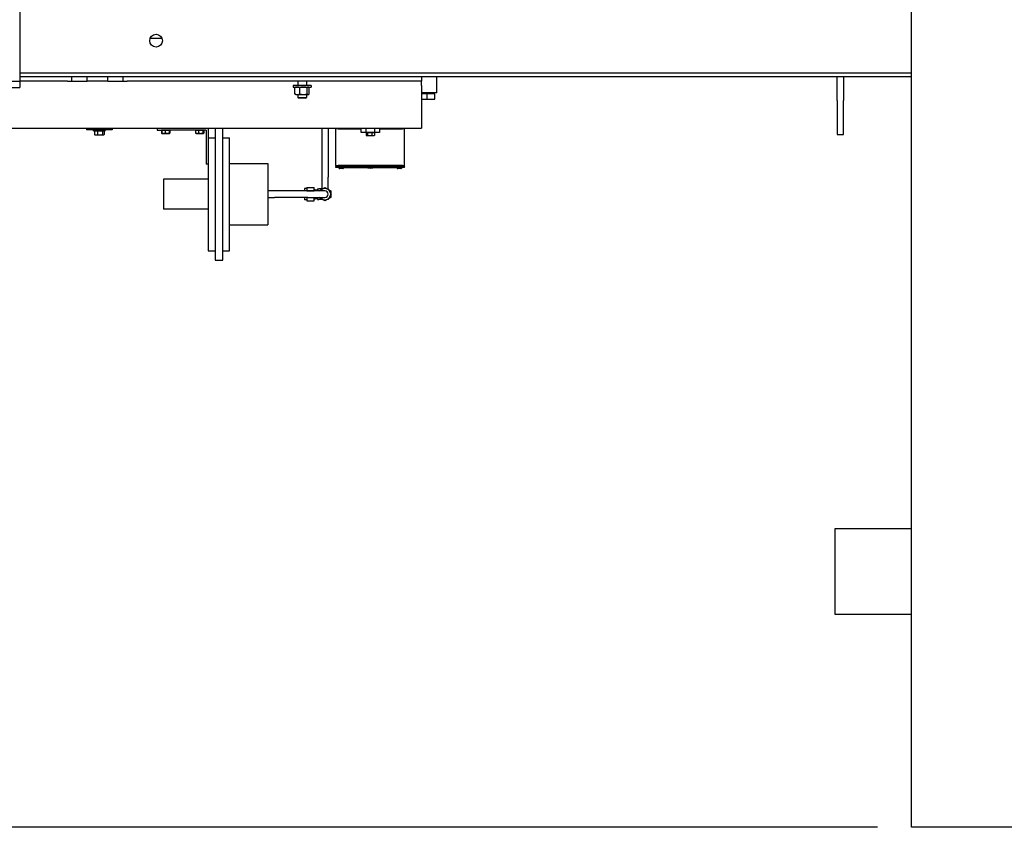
# Model space of a CAD drawing. Header units: inches. Extents: x 24 to 1128, y -69 to 748.
# Tile 316 of 656: x 437 to 495, y 545 to 592. Entities that reach past the tile are written whole.
import ezdxf

# ---------------------------------------------------------------- set-up
doc = ezdxf.new("R2010")
doc.units = ezdxf.units.IN
doc.header["$LTSCALE"] = 32
doc.header["$MEASUREMENT"] = 0
doc.layers.add('Dimension (ANSI)', color=7, linetype='Continuous', lineweight=25)
doc.layers.add('Visible (ANSI)', color=7, linetype='Continuous', lineweight=30)
doc.styles.add('Note Text (ANSI)', font='tahoma.ttf')
doc.dimstyles.new('SB Fraction-16 (ANSI)', dxfattribs={"dimscale": 32, "dimtxt": 0.125, "dimasz": 0.098425, "dimexe": 0.125, "dimexo": 0.0625, "dimgap": 0.031496, "dimtad": 0, "dimtih": 1, "dimtoh": 1, "dimdec": 4, "dimrnd": 1e-08, "dimzin": 0, "dimdsep": 46, "dimlunit": 5, "dimtxsty": 'Note Text (ANSI)', "dimcen": 0.09, "dimdle": 0.393701, "dimclrd": 256, "dimclre": 256, "dimclrt": 256, "dimadec": 0, "dimazin": 3, "dimtfac": 0.96, "dimtofl": 0, "dimtmove": 0, "dimatfit": 3, "dimfxl": 1, "dimfrac": 2, "dimtolj": 1, "dimtzin": 12, "dimlwd": -1, "dimlwe": -1, "dimarcsym": 0})

# ---------------------------------------------------------------- blocks, each defined once
blk = doc.blocks.new('*D18')
at = {"layer": 'Defpoints', "color": 0, "transparency": 16777216}
for p in [(489.281, 692.669), (340.619, 544.669), (489.281, 544.669)]:
    blk.add_point(p, dxfattribs=at)
at = {"layer": 'Dimension (ANSI)', "transparency": 16777216}
for p, q in [((487.281, 692.669), (336.619, 692.669)), ((340.619, 689.519), (340.619, 626.768)), ((340.619, 547.818), (340.619, 620.569)), ((487.281, 544.669), (336.619, 544.669))]:
    blk.add_line(p, q, dxfattribs=at)
for points in [[(340.094, 689.519), (341.144, 689.519), (340.619, 692.669)], [(340.094, 547.818), (341.144, 547.818), (340.619, 544.669)]]:
    blk.add_solid(points, dxfattribs=at)
at = {"layer": 'Dimension (ANSI)', "transparency": 16777216, "insert": (336.517, 625.76), "char_height": 4, "attachment_point": 1, "style": 'Note Text (ANSI)'}
blk.add_mtext('\\A1;148', dxfattribs=at)

msp = doc.modelspace()

# ---------------------------------------------------------------- linework, layer by layer
at = {"layer": 'Visible (ANSI)'}
for p, q in [((489.28063, 544.66853), (489.28063, 692.66853)), ((436.96813, 609.41853), (436.96813, 588.04353)), ((445.32169, 590.91853), (444.61458, 590.91853)), ((436.96813, 588.91853), (489.28063, 588.91853)), ((489.28063, 588.66853), (436.96813, 588.66853)), ((440.03063, 588.41853), (440.03063, 588.66853)), ((440.93115, 588.41853), (440.93115, 588.66853)), ((442.13011, 588.41853), (442.13011, 588.66853)), ((443.03063, 588.41853), (443.03063, 588.66853)), ((460.53063, 588.66853), (460.53063, 588.41853)), ((461.43463, 587.72853), (461.43463, 588.66853)), ((484.90563, 587.29353), (484.90563, 588.66853)), ((485.28063, 588.66853), (485.28063, 587.29353)), ((423.46813, 588.41853), (436.96813, 588.41853)), ((423.46813, 588.04353), (436.96813, 588.04353)), ((439.78063, 588.41853), (436.96813, 588.41853)), ((436.96813, 588.41853), (436.96813, 588.04353)), ((439.78063, 588.41853), (440.03063, 588.41853)), ((440.03063, 588.41853), (440.93115, 588.41853)), ((442.13011, 588.41853), (440.93115, 588.41853)), ((442.13011, 588.41853), (443.03063, 588.41853)), ((443.03063, 588.41853), (443.28063, 588.41853)), ((460.53063, 588.41853), (443.28063, 588.41853)), ((454.06188, 588.16853), (452.99938, 588.16853)), ((452.99938, 588.16853), (452.99938, 588.07473)), ((452.99938, 588.07473), (454.06188, 588.07473)), ((453.10731, 587.67022), (453.10731, 588.04124)), ((453.15563, 588.07473), (453.13666, 588.06377)), ((453.28063, 588.41853), (453.28063, 588.16853)), ((453.39786, 587.67022), (453.39786, 588.04124)), ((453.78063, 588.41853), (453.78063, 588.16853)), ((453.82119, 587.67022), (453.82119, 588.04124)), ((453.90563, 588.07473), (453.92461, 588.06377)), ((453.95395, 587.67022), (453.95395, 588.04124)), ((454.06188, 588.16853), (454.06188, 588.07473)), ((460.53063, 588.16853), (460.53063, 588.41853)), ((460.53063, 588.16853), (460.53063, 586.16853)), ((453.15563, 587.63673), (453.13666, 587.64769)), ((453.15563, 587.63673), (453.25259, 587.63673)), ((453.25259, 587.63673), (453.60952, 587.63673)), ((453.28063, 587.63673), (453.28063, 587.4643)), ((453.28063, 587.4643), (453.78063, 587.4643)), ((453.32782, 587.41853), (453.28063, 587.4643)), ((453.73344, 587.41853), (453.32782, 587.41853)), ((453.60952, 587.63673), (453.88757, 587.63673)), ((453.73344, 587.41853), (453.78063, 587.4643)), ((453.78063, 587.63673), (453.78063, 587.4643)), ((453.88757, 587.63673), (453.90563, 587.63673)), ((453.90563, 587.63673), (453.92461, 587.64769)), ((461.43463, 587.72853), (460.53063, 587.72853)), ((461.29855, 587.71235), (460.53063, 587.71235)), ((460.87463, 587.66853), (460.53063, 587.66853)), ((460.53063, 587.35853), (460.87463, 587.35853)), ((461.31463, 587.66853), (460.87463, 587.66853)), ((460.87463, 587.35853), (460.87463, 587.66853)), ((460.87463, 587.35853), (461.31463, 587.35853)), ((461.29804, 587.72853), (461.29855, 587.71235)), ((461.29855, 587.66853), (461.29855, 587.71235)), ((461.31463, 587.35853), (461.31463, 587.66853)), ((484.90563, 587.29353), (484.90563, 585.29353)), ((485.28063, 585.29353), (485.28063, 587.29353)), ((460.53063, 586.16853), (460.53063, 585.66853)), ((422.53063, 585.66853), (460.53063, 585.66853)), ((440.88942, 585.66853), (440.88942, 585.56853)), ((442.38942, 585.66853), (442.38942, 585.56853)), ((445.03063, 585.66853), (445.03063, 585.54853)), ((448.03063, 585.66853), (448.03063, 584.43411)), ((448.43513, 585.66853), (448.43513, 577.91853)), ((448.87613, 577.91853), (448.87613, 585.66853)), ((454.68713, 585.66853), (454.68713, 582.79403)), ((455.06213, 585.66853), (455.06213, 582.79403)), ((455.51563, 583.48278), (455.51563, 585.62853)), ((455.64063, 585.62853), (455.51563, 585.62853)), ((455.57813, 585.62853), (455.57813, 585.66853)), ((455.64063, 585.62853), (456.99484, 585.62853)), ((456.47363, 585.62853), (456.47363, 585.66853)), ((456.99484, 585.62853), (456.99484, 585.66853)), ((456.99484, 585.41853), (456.99484, 585.62853)), ((457.28063, 585.41853), (457.28063, 585.66853)), ((457.78063, 585.66853), (457.78063, 585.41853)), ((458.06642, 585.62853), (458.06642, 585.66853)), ((458.06642, 585.62853), (458.06642, 585.41853)), ((458.06642, 585.62853), (459.42063, 585.62853)), ((458.58763, 585.62853), (458.58763, 585.66853)), ((459.54563, 585.62853), (459.42063, 585.62853)), ((459.48313, 585.62853), (459.48313, 585.66853)), ((459.54563, 583.48278), (459.54563, 585.62853)), ((442.38942, 585.56853), (440.88942, 585.56853)), ((441.29663, 585.50603), (441.29663, 585.56853)), ((441.29663, 585.50603), (441.98413, 585.50603)), ((441.35493, 585.50603), (441.44494, 585.50603)), ((441.35493, 585.50603), (441.35493, 585.29335)), ((441.39038, 585.27103), (441.37183, 585.28174)), ((441.39038, 585.50603), (441.39038, 585.50603)), ((441.39038, 585.27103), (441.44494, 585.27103)), ((441.44494, 585.50603), (441.53494, 585.50603)), ((441.44494, 585.27103), (441.67766, 585.27103)), ((441.53494, 585.50603), (441.53494, 585.29335)), ((441.53494, 585.50603), (441.67766, 585.50603)), ((441.67766, 585.50603), (441.82038, 585.50603)), ((441.67766, 585.27103), (441.87311, 585.27103)), ((441.82038, 585.50603), (441.82038, 585.29335)), ((441.82038, 585.50603), (441.87311, 585.50603)), ((441.87311, 585.50603), (441.92583, 585.50603)), ((441.87311, 585.27103), (441.89038, 585.27103)), ((441.89038, 585.50603), (441.89038, 585.50603)), ((441.89038, 585.27103), (441.90894, 585.28174)), ((441.92583, 585.50603), (441.92583, 585.29335)), ((441.98413, 585.50603), (441.98413, 585.56853)), ((445.03063, 585.54853), (445.28063, 585.54853)), ((447.91063, 585.54853), (445.28063, 585.54853)), ((445.287, 585.54853), (445.3017, 585.54853)), ((445.287, 585.54853), (445.287, 585.38009)), ((445.3017, 585.54853), (445.40545, 585.54853)), ((445.3017, 585.54853), (445.3017, 585.38009)), ((445.31084, 585.36098), (445.30447, 585.36466)), ((445.31163, 585.36053), (445.31084, 585.36098)), ((445.31163, 585.54853), (445.31163, 585.54853)), ((445.31163, 585.36053), (445.40545, 585.36053)), ((445.40545, 585.54853), (445.50919, 585.54853)), ((445.40545, 585.36053), (445.62366, 585.36053)), ((445.50919, 585.54853), (445.62366, 585.54853)), ((445.50919, 585.54853), (445.50919, 585.38009)), ((445.62366, 585.54853), (445.73812, 585.54853)), ((445.62366, 585.36053), (445.74884, 585.36053)), ((445.73812, 585.54853), (445.74884, 585.54853)), ((445.73812, 585.54853), (445.73812, 585.38009)), ((445.74884, 585.54853), (445.75956, 585.54853)), ((445.74884, 585.36053), (445.74963, 585.36053)), ((445.74963, 585.54853), (445.74963, 585.54853)), ((445.74963, 585.36053), (445.75042, 585.36098)), ((445.75042, 585.36098), (445.7568, 585.36466)), ((445.75956, 585.54853), (445.75956, 585.38009)), ((445.75956, 585.54853), (445.77427, 585.54853)), ((445.77427, 585.54853), (445.77427, 585.38009)), ((447.28468, 585.54853), (447.37163, 585.54853)), ((447.28468, 585.54853), (447.28468, 585.38009)), ((447.31163, 585.36053), (447.30216, 585.36599)), ((447.31163, 585.54853), (447.31163, 585.54853)), ((447.31163, 585.36053), (447.37163, 585.36053)), ((447.37163, 585.54853), (447.45857, 585.54853)), ((447.37163, 585.36053), (447.58155, 585.36053)), ((447.45857, 585.54853), (447.58155, 585.54853)), ((447.45857, 585.54853), (447.45857, 585.38009)), ((447.58155, 585.54853), (447.70452, 585.54853)), ((447.58155, 585.36053), (447.74055, 585.36053)), ((447.70452, 585.54853), (447.70452, 585.38009)), ((447.70452, 585.54853), (447.74055, 585.54853)), ((447.74055, 585.54853), (447.77658, 585.54853)), ((447.74055, 585.36053), (447.74963, 585.36053)), ((447.74963, 585.54853), (447.74963, 585.54853)), ((447.74963, 585.36053), (447.7591, 585.36599)), ((447.77658, 585.54853), (447.77658, 585.38009)), ((447.91063, 585.54853), (447.91063, 583.54853)), ((448.03063, 585.10603), (448.43513, 585.10603)), ((448.87613, 585.10603), (449.28063, 585.10603)), ((449.28063, 578.48103), (449.28063, 585.10603)), ((457.28063, 585.41853), (456.99484, 585.41853)), ((457.78063, 585.41853), (457.28063, 585.41853)), ((457.28095, 585.41853), (457.32602, 585.41853)), ((457.28095, 585.41853), (457.28095, 585.25009)), ((457.31163, 585.23053), (457.29624, 585.23941)), ((457.31163, 585.41853), (457.31163, 585.41853)), ((457.31163, 585.23053), (457.32602, 585.23053)), ((457.32602, 585.41853), (457.37108, 585.41853)), ((457.32602, 585.23053), (457.49592, 585.23053)), ((457.37108, 585.41853), (457.37108, 585.25009)), ((457.37108, 585.41853), (457.49592, 585.41853)), ((457.49592, 585.41853), (457.62076, 585.41853)), ((457.49592, 585.23053), (457.70054, 585.23053)), ((457.62076, 585.41853), (457.62076, 585.25009)), ((457.62076, 585.41853), (457.70054, 585.41853)), ((457.70054, 585.41853), (457.78032, 585.41853)), ((457.70054, 585.23053), (457.74963, 585.23053)), ((457.74963, 585.41853), (457.74963, 585.41853)), ((457.74963, 585.23053), (457.76503, 585.23941)), ((457.78032, 585.41853), (457.78032, 585.25009)), ((458.06642, 585.41853), (457.78063, 585.41853)), ((484.90563, 585.29353), (485.28063, 585.29353)), ((448.03063, 584.43411), (448.03063, 578.48103)), ((448.03063, 583.54853), (447.91063, 583.54853)), ((449.28063, 583.59818), (451.53063, 583.59818)), ((451.53063, 583.59818), (451.53063, 579.98888)), ((455.54688, 583.45153), (455.51563, 583.48278)), ((455.51563, 583.48278), (455.64063, 583.48278)), ((455.51563, 583.42028), (455.54688, 583.45153)), ((455.64063, 583.42028), (455.51563, 583.42028)), ((455.51563, 583.35853), (455.51563, 583.42028)), ((455.64063, 583.35853), (455.51563, 583.35853)), ((455.54688, 583.45153), (455.64063, 583.45153)), ((459.42063, 583.48278), (455.64063, 583.48278)), ((459.42063, 583.45153), (455.64063, 583.45153)), ((455.64063, 583.42028), (459.42063, 583.42028)), ((455.64063, 583.35853), (459.42063, 583.35853)), ((455.70603, 583.35853), (455.70603, 583.32478)), ((455.92385, 583.29353), (455.73742, 583.29353)), ((455.95523, 583.35853), (455.95523, 583.32478)), ((459.10603, 583.35853), (459.10603, 583.32478)), ((459.32385, 583.29353), (459.13742, 583.29353)), ((459.35523, 583.35853), (459.35523, 583.32478)), ((459.42063, 583.48278), (459.54563, 583.48278)), ((459.42063, 583.45153), (459.51438, 583.45153)), ((459.54563, 583.42028), (459.42063, 583.42028)), ((459.54563, 583.35853), (459.42063, 583.35853)), ((459.51438, 583.45153), (459.54563, 583.48278)), ((459.51438, 583.45153), (459.54563, 583.42028)), ((459.54563, 583.35853), (459.54563, 583.42028)), ((454.68713, 582.79403), (454.68713, 582.10663)), ((455.06213, 582.09447), (455.06213, 582.79403)), ((445.40563, 582.66853), (445.40563, 580.91853)), ((448.03063, 582.66853), (445.40563, 582.66853)), ((453.67463, 582.12803), (453.67463, 581.98153)), ((453.80062, 582.12803), (453.67463, 582.12803)), ((453.80062, 582.19125), (453.80062, 581.99264)), ((453.80062, 582.19125), (454.23763, 582.19125)), ((454.23763, 581.99264), (454.23763, 582.19125)), ((454.53063, 581.99264), (454.87463, 582.19125)), ((454.87463, 582.19125), (455.21863, 581.99264)), ((451.90563, 581.98153), (451.53063, 581.98153)), ((451.53063, 581.60653), (451.90563, 581.60653)), ((453.87463, 581.98153), (451.90563, 581.98153)), ((453.87463, 581.60653), (451.90563, 581.60653)), ((453.67463, 581.60653), (453.67463, 581.46003)), ((453.80062, 581.99264), (453.80062, 581.98153)), ((453.80062, 581.99264), (454.23763, 581.99264)), ((453.80062, 581.60653), (453.80062, 581.59542)), ((453.80062, 581.59542), (453.80062, 581.39681)), ((453.80062, 581.59542), (454.23763, 581.59542)), ((454.87463, 581.98153), (453.87463, 581.98153)), ((453.87463, 581.60653), (454.87463, 581.60653)), ((454.23763, 582.07463), (454.29668, 582.07463)), ((454.23763, 581.98153), (454.23763, 581.99264)), ((454.23763, 581.59542), (454.23763, 581.60653)), ((454.23763, 581.39681), (454.23763, 581.59542)), ((454.29668, 581.98153), (454.29668, 582.07463)), ((454.29668, 582.04153), (454.43448, 582.04153)), ((454.29668, 581.51343), (454.29668, 581.60653)), ((454.29668, 581.54653), (454.43448, 581.54653)), ((454.43448, 582.10663), (454.50383, 582.10663)), ((454.43448, 582.10663), (454.43448, 581.98153)), ((454.43448, 581.60653), (454.43448, 581.48143)), ((454.69415, 582.10663), (454.50383, 582.10663)), ((454.53063, 581.98153), (454.53063, 581.99264)), ((454.53063, 581.59542), (454.53063, 581.60653)), ((454.87463, 581.39681), (454.53063, 581.59542)), ((454.6772, 582.07726), (454.69415, 582.10663)), ((454.69415, 582.10663), (454.72807, 582.10663)), ((455.21863, 581.59542), (454.87463, 581.39681)), ((455.0212, 582.10663), (455.05511, 582.10663)), ((455.05511, 582.10663), (455.07207, 582.07726)), ((455.21863, 581.99264), (455.21863, 581.59542)), ((455.21863, 581.8234), (455.23559, 581.79403)), ((455.23559, 581.79403), (455.21863, 581.76466)), ((453.80062, 581.46003), (453.67463, 581.46003)), ((453.80062, 581.39681), (454.23763, 581.39681)), ((454.23763, 581.51343), (454.29668, 581.51343)), ((454.43448, 581.48143), (454.50383, 581.48143)), ((454.69415, 581.48143), (454.50383, 581.48143)), ((454.69415, 581.48143), (454.6772, 581.5108)), ((454.72807, 581.48143), (454.69415, 581.48143)), ((455.05511, 581.48143), (455.0212, 581.48143)), ((455.07207, 581.5108), (455.05511, 581.48143)), ((448.03063, 580.91853), (445.40563, 580.91853)), ((449.28063, 579.98888), (451.53063, 579.98888)), ((448.03063, 578.48103), (448.43513, 578.48103)), ((448.87613, 578.48103), (449.28063, 578.48103)), ((448.43513, 577.91853), (448.87613, 577.91853)), ((489.28063, 562.16853), (484.78063, 562.16853)), ((484.78063, 562.16853), (484.78063, 557.16853)), ((484.78063, 557.16853), (489.28063, 557.16853)), ((501.23563, 544.66853), (489.28063, 544.66853))]:
    msp.add_line(p, q, dxfattribs=at)
msp.add_circle((444.96813, 590.79353), 0.375, dxfattribs=at)
for centre, radius, start, end in [((457.53063, 584.47378), 1.155, 254.9246057, 285.0753943), ((454.87463, 581.79403), 0.334, 214.1510971, 145.8489029), ((454.87463, 581.79403), 0.1875, 270, 90)]:
    msp.add_arc(centre, radius, start, end, dxfattribs=at)
for points, weights in [([(453.25259, 588.07473), (453.18516, 588.07473), (453.10731, 588.04124)], [1, 1.0379548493, 1]), ([(453.10731, 588.04124), (453.12268, 588.0557), (453.13666, 588.06377)], [1, 1.01604683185, 1.01852486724]), ([(453.39786, 588.04124), (453.32001, 588.07473), (453.25259, 588.07473)], [1, 1.0379548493, 1]), ([(453.60952, 588.07473), (453.51129, 588.07473), (453.39786, 588.04124)], [1, 1.0379548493, 1]), ([(453.82119, 588.04124), (453.70776, 588.07473), (453.60952, 588.07473)], [1, 1.0379548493, 1]), ([(453.88757, 588.07473), (453.85676, 588.07473), (453.82119, 588.04124)], [1, 1.0379548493, 1]), ([(453.95395, 588.04124), (453.91838, 588.07473), (453.88757, 588.07473)], [1, 1.0379548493, 1]), ([(453.10731, 587.67022), (453.18516, 587.63673), (453.25259, 587.63673)], [1, 1.0379548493, 1]), ([(453.13666, 587.64769), (453.12268, 587.65576), (453.10731, 587.67022)], [1.01852486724, 1.01604683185, 1]), ([(453.25259, 587.63673), (453.32001, 587.63673), (453.39786, 587.67022)], [1, 1.0379548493, 1]), ([(453.39786, 587.67022), (453.51129, 587.63673), (453.60952, 587.63673)], [1, 1.0379548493, 1]), ([(453.60952, 587.63673), (453.70776, 587.63673), (453.82119, 587.67022)], [1, 1.0379548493, 1]), ([(453.82119, 587.67022), (453.85676, 587.63673), (453.88757, 587.63673)], [1, 1.0379548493, 1]), ([(453.88757, 587.63673), (453.91838, 587.63673), (453.95395, 587.67022)], [1, 1.0379548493, 1]), ([(441.35493, 585.29335), (441.40317, 585.27103), (441.44494, 585.27103)], [1, 1.0379548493, 1]), ([(441.37183, 585.28174), (441.36368, 585.28644), (441.35493, 585.29335)], [1.01599486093, 1.0114540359, 1]), ([(441.44494, 585.27103), (441.48671, 585.27103), (441.53494, 585.29335)], [1, 1.0379548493, 1]), ([(441.53494, 585.29335), (441.61142, 585.27103), (441.67766, 585.27103)], [1, 1.0379548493, 1]), ([(441.67766, 585.27103), (441.7439, 585.27103), (441.82038, 585.29335)], [1, 1.0379548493, 1]), ([(441.82038, 585.29335), (441.84864, 585.27103), (441.87311, 585.27103)], [1, 1.0379548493, 1]), ([(441.87311, 585.27103), (441.89758, 585.27103), (441.92583, 585.29335)], [1, 1.0379548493, 1]), ([(445.287, 585.38009), (445.29885, 585.36639), (445.30926, 585.36235)], [1, 1.02628562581, 1.01616303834]), ([(445.3017, 585.38009), (445.3573, 585.36053), (445.40545, 585.36053)], [1, 1.0379548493, 1]), ([(445.31084, 585.36098), (445.30659, 585.36344), (445.3017, 585.38009)], [1.00986850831, 1.03212519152, 1]), ([(445.40545, 585.36053), (445.45359, 585.36053), (445.50919, 585.38009)], [1, 1.0379548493, 1]), ([(445.50919, 585.38009), (445.57053, 585.36053), (445.62366, 585.36053)], [1, 1.0379548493, 1]), ([(445.62366, 585.36053), (445.67678, 585.36053), (445.73812, 585.38009)], [1, 1.0379548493, 1]), ([(445.73812, 585.38009), (445.74387, 585.36053), (445.74884, 585.36053)], [1, 1.0379548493, 1]), ([(445.74884, 585.36053), (445.75382, 585.36053), (445.75956, 585.38009)], [1, 1.0379548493, 1]), ([(445.77427, 585.38009), (445.76505, 585.36943), (445.7568, 585.36466)], [1, 1.02033561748, 1.01888022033]), ([(445.75758, 585.37383), (445.76574, 585.37664), (445.77427, 585.38009)], [1.01075882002, 1.00648871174, 1]), ([(447.28468, 585.38009), (447.33128, 585.36053), (447.37163, 585.36053)], [1, 1.0379548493, 1]), ([(447.30216, 585.36599), (447.29387, 585.37078), (447.28468, 585.38009)], [1.01889110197, 1.01769750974, 1]), ([(447.37163, 585.36053), (447.41198, 585.36053), (447.45857, 585.38009)], [1, 1.0379548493, 1]), ([(447.45857, 585.38009), (447.52448, 585.36053), (447.58155, 585.36053)], [1, 1.0379548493, 1]), ([(447.58155, 585.36053), (447.63862, 585.36053), (447.70452, 585.38009)], [1, 1.0379548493, 1]), ([(447.70452, 585.38009), (447.72383, 585.36053), (447.74055, 585.36053)], [1, 1.0379548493, 1]), ([(447.74055, 585.36053), (447.75727, 585.36053), (447.77658, 585.38009)], [1, 1.0379548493, 1]), ([(457.28095, 585.25009), (457.3051, 585.23053), (457.32602, 585.23053)], [1, 1.0379548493, 1]), ([(457.32602, 585.23053), (457.34693, 585.23053), (457.37108, 585.25009)], [1, 1.0379548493, 1]), ([(457.37108, 585.25009), (457.43798, 585.23053), (457.49592, 585.23053)], [1, 1.0379548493, 1]), ([(457.49592, 585.23053), (457.55386, 585.23053), (457.62076, 585.25009)], [1, 1.0379548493, 1]), ([(457.62076, 585.25009), (457.66352, 585.23053), (457.70054, 585.23053)], [1, 1.0379548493, 1]), ([(457.70054, 585.23053), (457.73756, 585.23053), (457.78032, 585.25009)], [1, 1.0379548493, 1]), ([(457.78032, 585.25009), (457.77238, 585.24366), (457.76503, 585.23941)], [1, 1.01216008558, 1.01652840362])]:
    msp.add_rational_spline(points, weights, degree=2, dxfattribs=at)
for points, knots in [([(455.70603, 583.32478), (455.70603, 583.32093), (455.70694, 583.31639), (455.70989, 583.30927), (455.71247, 583.30543), (455.71794, 583.29997), (455.7218, 583.2974), (455.72896, 583.29443), (455.73354, 583.29353), (455.73742, 583.29353)], [0, 0, 0, 0, 0.029351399, 0.029351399, 0.058751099, 0.058751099, 0.088228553, 0.088228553, 0.117814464, 0.117814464, 0.117814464, 0.117814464]), ([(455.92385, 583.29353), (455.92773, 583.29353), (455.9323, 583.29443), (455.93946, 583.2974), (455.94333, 583.29997), (455.9488, 583.30543), (455.95137, 583.30927), (455.95433, 583.31639), (455.95523, 583.32093), (455.95523, 583.32478)], [0.353868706, 0.353868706, 0.353868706, 0.353868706, 0.383454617, 0.383454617, 0.412932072, 0.412932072, 0.442331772, 0.442331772, 0.471683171, 0.471683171, 0.471683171, 0.471683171]), ([(459.10603, 583.32478), (459.10603, 583.32093), (459.10694, 583.31639), (459.10989, 583.30927), (459.11247, 583.30543), (459.11794, 583.29997), (459.1218, 583.2974), (459.12896, 583.29443), (459.13354, 583.29353), (459.13742, 583.29353)], [0, 0, 0, 0, 0.029351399, 0.029351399, 0.058751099, 0.058751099, 0.088228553, 0.088228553, 0.117814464, 0.117814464, 0.117814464, 0.117814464]), ([(459.32385, 583.29353), (459.32773, 583.29353), (459.3323, 583.29443), (459.33946, 583.2974), (459.34333, 583.29997), (459.3488, 583.30543), (459.35137, 583.30927), (459.35433, 583.31639), (459.35523, 583.32093), (459.35523, 583.32478)], [0.353868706, 0.353868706, 0.353868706, 0.353868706, 0.383454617, 0.383454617, 0.412932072, 0.412932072, 0.442331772, 0.442331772, 0.471683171, 0.471683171, 0.471683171, 0.471683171])]:
    msp.add_open_spline(points, degree=3, knots=knots, dxfattribs=at)

# ---------------------------------------------------------------- dimensions: what is measured, and where the dimension line sits
at = {"layer": 'Dimension (ANSI)'}
dim = msp.add_linear_dim(base=(340.61922, 544.66853), p1=(489.28063, 692.66853), p2=(489.28063, 544.66853), angle=90, dimstyle='SB Fraction-16 (ANSI)', override={"dimgap": 0.031496, "dimdec": 4, "dimtol": 0, "dimlim": 0, "dimtp": 0, "dimtm": 0, "dimtdec": 2, "dimatfit": 1}, dxfattribs=at)
dim.commit()
dim.dimension.update_dxf_attribs({"geometry": '*D18', "text_midpoint": (340.61922, 623.66853), "dimtype": 160})

doc.saveas('drawing.dxf')
